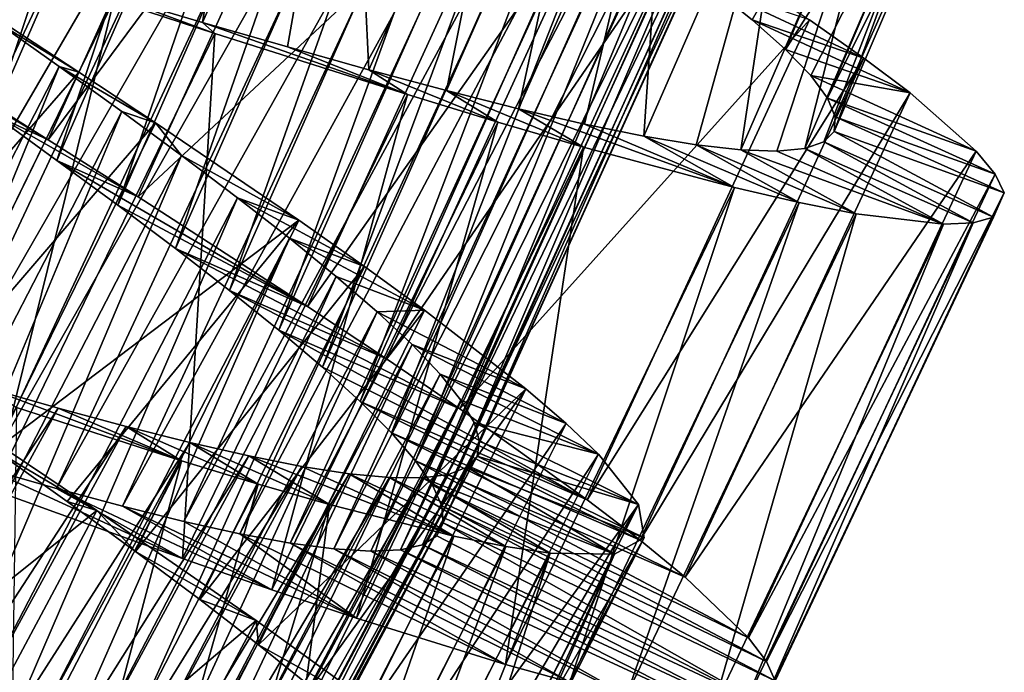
# Model space of a CAD drawing. Header units: millimetres. Extents: x -182 to 217, y -96 to 236.
# Tile 340 of 458: x 150.32 to 156.68, y -55.21 to -51. Entities that reach past the tile are written whole.
import ezdxf

# ---------------------------------------------------------------- set-up
doc = ezdxf.new("R2010")
doc.units = ezdxf.units.MM
doc.header["$LTSCALE"] = 52.148148
for name, color, linetype in [('963', 7, 'CONTINUOUS'), ('964', 7, 'CONTINUOUS'), ('965', 7, 'CONTINUOUS'), ('983', 7, 'CONTINUOUS'), ('984', 7, 'CONTINUOUS'), ('985', 7, 'CONTINUOUS')]:
    doc.layers.add(name, color=color, linetype=linetype)

msp = doc.modelspace()

# ---------------------------------------------------------------- linework, layer by layer
at = {"layer": '963', "color": 7, "linetype": 'CONTINUOUS', "true_color": 0xaaaaaa}
for points in [[(149.9127, -51.4017, -0.9802), (150.5037, -51.7734, -0.8929), (149.7306, -51.3101, 1.4112), (149.9127, -51.4017, -0.9802)], [(149.7306, -51.3101, 1.4112), (150.5037, -51.7734, -0.8929), (150.1501, -51.6095, 1.4754), (149.7306, -51.3101, 1.4112)], [(150.5037, -51.7734, -0.8929), (151.0841, -52.1417, -0.7369), (150.1501, -51.6095, 1.4754), (150.5037, -51.7734, -0.8929)], [(150.1501, -51.6095, 1.4754), (151.0841, -52.1417, -0.7369), (150.5606, -51.9061, 1.5954), (150.1501, -51.6095, 1.4754)], [(151.0841, -52.1417, -0.7369), (152.1785, -52.8495, -0.2292), (150.5606, -51.9061, 1.5954), (151.0841, -52.1417, -0.7369)], [(150.5606, -51.9061, 1.5954), (152.1785, -52.8495, -0.2292), (150.9536, -52.195, 1.7691), (150.5606, -51.9061, 1.5954)], [(150.9536, -52.195, 1.7691), (152.1785, -52.8495, -0.2292), (151.3265, -52.4754, 1.9954), (150.9536, -52.195, 1.7691)], [(152.1785, -52.8495, -0.2292), (152.6875, -53.1875, 0.1207), (151.3265, -52.4754, 1.9954), (152.1785, -52.8495, -0.2292)], [(151.3265, -52.4754, 1.9954), (152.6875, -53.1875, 0.1207), (151.6753, -52.7457, 2.2723), (151.3265, -52.4754, 1.9954)], [(152.6875, -53.1875, 0.1207), (153.1626, -53.5106, 0.5294), (151.6753, -52.7457, 2.2723), (152.6875, -53.1875, 0.1207)], [(151.6753, -52.7457, 2.2723), (153.1626, -53.5106, 0.5294), (151.9928, -53.0017, 2.5943), (151.6753, -52.7457, 2.2723)], [(153.1626, -53.5106, 0.5294), (153.9841, -54.0967, 1.5002), (151.9928, -53.0017, 2.5943), (153.1626, -53.5106, 0.5294)], [(151.9928, -53.0017, 2.5943), (153.9841, -54.0967, 1.5002), (152.2745, -53.2409, 2.9576), (151.9928, -53.0017, 2.5943)], [(152.2745, -53.2409, 2.9576), (153.9841, -54.0967, 1.5002), (152.5183, -53.4628, 3.3598), (152.2745, -53.2409, 2.9576)], [(153.9841, -54.0967, 1.5002), (154.326, -54.3582, 2.0577), (152.5183, -53.4628, 3.3598), (153.9841, -54.0967, 1.5002)], [(152.5183, -53.4628, 3.3598), (154.326, -54.3582, 2.0577), (152.7205, -53.6653, 3.7953), (152.5183, -53.4628, 3.3598)], [(154.326, -54.3582, 2.0577), (154.6162, -54.5953, 2.6547), (152.7205, -53.6653, 3.7953), (154.326, -54.3582, 2.0577)], [(152.7205, -53.6653, 3.7953), (154.6162, -54.5953, 2.6547), (152.8766, -53.8453, 4.2558), (152.7205, -53.6653, 3.7953)], [(151.3718, -54.4762, 12.2291), (150.146, -54.0332, 12.7369), (150.1094, -53.8971, 10.2309), (151.3718, -54.4762, 12.2291)], [(150.5582, -54.0242, 10.0046), (151.3718, -54.4762, 12.2291), (150.1094, -53.8971, 10.2309), (150.5582, -54.0242, 10.0046)], [(154.6162, -54.5953, 2.6547), (155.0255, -54.9869, 3.9362), (152.8766, -53.8453, 4.2558), (154.6162, -54.5953, 2.6547)], [(152.8766, -53.8453, 4.2558), (155.0255, -54.9869, 3.9362), (152.9851, -54.0024, 4.7378), (152.8766, -53.8453, 4.2558)], [(151.9489, -54.6769, 11.8793), (151.3718, -54.4762, 12.2291), (150.5582, -54.0242, 10.0046), (151.9489, -54.6769, 11.8793)], [(150.9845, -54.1383, 9.7278), (151.9489, -54.6769, 11.8793), (150.5582, -54.0242, 10.0046), (150.9845, -54.1383, 9.7278)], [(155.0255, -54.9869, 3.9362), (155.142, -55.1405, 4.6142), (152.9851, -54.0024, 4.7378), (155.0255, -54.9869, 3.9362)], [(152.9851, -54.0024, 4.7378), (155.142, -55.1405, 4.6142), (153.045, -54.1364, 5.238), (152.9851, -54.0024, 4.7378)], [(152.4936, -54.8596, 11.4706), (151.9489, -54.6769, 11.8793), (150.9845, -54.1383, 9.7278), (152.4936, -54.8596, 11.4706)], [(151.3804, -54.2362, 9.4057), (152.4936, -54.8596, 11.4706), (150.9845, -54.1383, 9.7278), (151.3804, -54.2362, 9.4057)], [(155.142, -55.1405, 4.6142), (155.1972, -55.2642, 5.3061), (153.045, -54.1364, 5.238), (155.142, -55.1405, 4.6142)], [(153.045, -54.1364, 5.238), (155.1972, -55.2642, 5.3061), (153.0544, -54.2454, 5.7458), (153.045, -54.1364, 5.238)], [(151.7413, -54.3157, 9.0425), (152.4936, -54.8596, 11.4706), (151.3804, -54.2362, 9.4057), (151.7413, -54.3157, 9.0425)], [(153.0544, -54.2454, 5.7458), (155.1208, -55.4181, 6.6939), (153.013, -54.3287, 6.2542), (153.0544, -54.2454, 5.7458)], [(155.1972, -55.2642, 5.3061), (155.1208, -55.4181, 6.6939), (153.0544, -54.2454, 5.7458), (155.1972, -55.2642, 5.3061)], [(153.4573, -55.1589, 10.4997), (152.4936, -54.8596, 11.4706), (151.7413, -54.3157, 9.0425), (153.4573, -55.1589, 10.4997)], [(152.0656, -54.3756, 8.6403), (153.4573, -55.1589, 10.4997), (151.7413, -54.3157, 9.0425), (152.0656, -54.3756, 8.6403)], [(153.013, -54.3287, 6.2542), (155.1208, -55.4181, 6.6939), (152.9206, -54.3872, 6.7621), (153.013, -54.3287, 6.2542)], [(153.8724, -55.2729, 9.9423), (153.4573, -55.1589, 10.4997), (152.0656, -54.3756, 8.6403), (153.8724, -55.2729, 9.9423)], [(152.3491, -54.4139, 8.2048), (153.8724, -55.2729, 9.9423), (152.0656, -54.3756, 8.6403), (152.3491, -54.4139, 8.2048)], [(154.2368, -55.3604, 9.3452), (153.8724, -55.2729, 9.9423), (152.3491, -54.4139, 8.2048), (154.2368, -55.3604, 9.3452)], [(152.5869, -54.4293, 7.7442), (154.2368, -55.3604, 9.3452), (152.3491, -54.4139, 8.2048), (152.5869, -54.4293, 7.7442)], [(152.9206, -54.3872, 6.7621), (154.989, -55.449, 7.3857), (152.7777, -54.4207, 7.2622), (152.9206, -54.3872, 6.7621)], [(155.1208, -55.4181, 6.6939), (154.989, -55.449, 7.3857), (152.9206, -54.3872, 6.7621), (155.1208, -55.4181, 6.6939)], [(152.7777, -54.4207, 7.2622), (154.7962, -55.4493, 8.0637), (152.5869, -54.4293, 7.7442), (152.7777, -54.4207, 7.2622)], [(154.7962, -55.4493, 8.0637), (154.2368, -55.3604, 9.3452), (152.5869, -54.4293, 7.7442), (154.7962, -55.4493, 8.0637)], [(154.989, -55.449, 7.3857), (154.7962, -55.4493, 8.0637), (152.7777, -54.4207, 7.2622), (154.989, -55.449, 7.3857)]]:
    msp.add_3dface(points, dxfattribs=at)
at = {"layer": '964', "color": 7, "linetype": 'CONTINUOUS', "true_color": 0xaaaaaa}
for points in [[(154.7818, -50.7835, 2.592), (155.0496, -50.9983, 3.1031), (155.7703, -51.2458, 2.0577), (154.7818, -50.7835, 2.592)], [(155.4182, -50.9982, 1.5002), (154.7818, -50.7835, 2.592), (155.7703, -51.2458, 2.0577), (155.4182, -50.9982, 1.5002)], [(151.5806, -51.0883, 12.7369), (150.9316, -50.8458, 11.6722), (150.927, -50.875, 12.8929), (151.5806, -51.0883, 12.7369)], [(151.5002, -51.0153, 11.5147), (150.9316, -50.8458, 11.6722), (151.5806, -51.0883, 12.7369), (151.5002, -51.0153, 11.5147)], [(152.0481, -51.1744, 11.2979), (151.5002, -51.0153, 11.5147), (152.8231, -51.4819, 12.2291), (152.0481, -51.1744, 11.2979)], [(152.8231, -51.4819, 12.2291), (151.5002, -51.0153, 11.5147), (151.5806, -51.0883, 12.7369), (152.8231, -51.4819, 12.2291)], [(155.0496, -50.9983, 3.1031), (155.2653, -51.1902, 3.6426), (156.0697, -51.4712, 2.6547), (155.0496, -50.9983, 3.1031)], [(155.7703, -51.2458, 2.0577), (155.0496, -50.9983, 3.1031), (156.0697, -51.4712, 2.6547), (155.7703, -51.2458, 2.0577)], [(152.5743, -51.322, 11.0225), (152.0481, -51.1744, 11.2979), (152.8231, -51.4819, 12.2291), (152.5743, -51.322, 11.0225)], [(155.2653, -51.1902, 3.6426), (155.4273, -51.3588, 4.2066), (156.0697, -51.4712, 2.6547), (155.2653, -51.1902, 3.6426)], [(153.0748, -51.4561, 10.6905), (152.5743, -51.322, 11.0225), (153.4078, -51.6593, 11.8793), (153.0748, -51.4561, 10.6905)], [(153.4078, -51.6593, 11.8793), (152.5743, -51.322, 11.0225), (152.8231, -51.4819, 12.2291), (153.4078, -51.6593, 11.8793)], [(155.4273, -51.3588, 4.2066), (155.5347, -51.5041, 4.7938), (156.4944, -51.8461, 3.9362), (155.4273, -51.3588, 4.2066)], [(156.0697, -51.4712, 2.6547), (155.4273, -51.3588, 4.2066), (156.4944, -51.8461, 3.9362), (156.0697, -51.4712, 2.6547)], [(153.5403, -51.5733, 10.3083), (153.0748, -51.4561, 10.6905), (153.9594, -51.8201, 11.4706), (153.5403, -51.5733, 10.3083)], [(153.9594, -51.8201, 11.4706), (153.0748, -51.4561, 10.6905), (153.4078, -51.6593, 11.8793), (153.9594, -51.8201, 11.4706)], [(155.5347, -51.5041, 4.7938), (155.5854, -51.6247, 5.3949), (156.6169, -51.9949, 4.6142), (155.5347, -51.5041, 4.7938)], [(156.4944, -51.8461, 3.9362), (155.5347, -51.5041, 4.7938), (156.6169, -51.9949, 4.6142), (156.4944, -51.8461, 3.9362)], [(153.9658, -51.6715, 9.8801), (153.5403, -51.5733, 10.3083), (154.9343, -52.0807, 10.4997), (153.9658, -51.6715, 9.8801)], [(154.9343, -52.0807, 10.4997), (153.5403, -51.5733, 10.3083), (153.9594, -51.8201, 11.4706), (154.9343, -52.0807, 10.4997)], [(154.3499, -51.7496, 9.4079), (153.9658, -51.6715, 9.8801), (154.9343, -52.0807, 10.4997), (154.3499, -51.7496, 9.4079)], [(155.5854, -51.6247, 5.3949), (155.5782, -51.7191, 6), (156.677, -52.1163, 5.3061), (155.5854, -51.6247, 5.3949)], [(156.6169, -51.9949, 4.6142), (155.5854, -51.6247, 5.3949), (156.677, -52.1163, 5.3061), (156.6169, -51.9949, 4.6142)], [(155.5782, -51.7191, 6), (155.5126, -51.7875, 6.605), (156.6068, -52.2731, 6.6939), (155.5782, -51.7191, 6)], [(156.677, -52.1163, 5.3061), (155.5782, -51.7191, 6), (156.6068, -52.2731, 6.6939), (156.677, -52.1163, 5.3061)], [(154.6885, -51.8059, 8.8969), (154.3499, -51.7496, 9.4079), (155.3536, -52.1779, 9.9423), (154.6885, -51.8059, 8.8969)], [(155.3536, -52.1779, 9.9423), (154.3499, -51.7496, 9.4079), (154.9343, -52.0807, 10.4997), (155.3536, -52.1779, 9.9423)], [(154.9754, -51.8387, 8.3574), (154.6885, -51.8059, 8.8969), (155.7212, -52.2508, 9.3452), (154.9754, -51.8387, 8.3574)], [(155.7212, -52.2508, 9.3452), (154.6885, -51.8059, 8.8969), (155.3536, -52.1779, 9.9423), (155.7212, -52.2508, 9.3452)], [(155.5126, -51.7875, 6.605), (155.389, -51.8301, 7.2062), (156.4763, -52.3093, 7.3857), (155.5126, -51.7875, 6.605)], [(156.6068, -52.2731, 6.6939), (155.5126, -51.7875, 6.605), (156.4763, -52.3093, 7.3857), (156.6068, -52.2731, 6.6939)], [(155.209, -51.847, 7.7935), (154.9754, -51.8387, 8.3574), (156.2837, -52.3173, 8.0637), (155.209, -51.847, 7.7935)], [(156.2837, -52.3173, 8.0637), (154.9754, -51.8387, 8.3574), (155.7212, -52.2508, 9.3452), (156.2837, -52.3173, 8.0637)], [(155.389, -51.8301, 7.2062), (155.209, -51.847, 7.7935), (156.2837, -52.3173, 8.0637), (155.389, -51.8301, 7.2062)], [(156.4763, -52.3093, 7.3857), (155.389, -51.8301, 7.2062), (156.2837, -52.3173, 8.0637), (156.4763, -52.3093, 7.3857)], [(149.6961, -53.4126, -0.8929), (150.1606, -53.7757, 0.4852), (150.8192, -54.1654, -0.5152), (149.6961, -53.4126, -0.8929)], [(150.1606, -53.7757, 0.4852), (150.6256, -54.1081, 0.7024), (150.8192, -54.1654, -0.5152), (150.1606, -53.7757, 0.4852)], [(150.6256, -54.1081, 0.7024), (151.0676, -54.4303, 0.9781), (150.8192, -54.1654, -0.5152), (150.6256, -54.1081, 0.7024)], [(150.8192, -54.1654, -0.5152), (151.0676, -54.4303, 0.9781), (151.8476, -54.8756, 0.1207), (150.8192, -54.1654, -0.5152)], [(151.0676, -54.4303, 0.9781), (151.4827, -54.7404, 1.3102), (151.8476, -54.8756, 0.1207), (151.0676, -54.4303, 0.9781)], [(151.4827, -54.7404, 1.3102), (151.8623, -55.0331, 1.6921), (151.8476, -54.8756, 0.1207), (151.4827, -54.7404, 1.3102)], [(151.8476, -54.8756, 0.1207), (151.8623, -55.0331, 1.6921), (152.7415, -55.5224, 0.9903), (151.8476, -54.8756, 0.1207)], [(151.8623, -55.0331, 1.6921), (152.2021, -55.3059, 2.1193), (152.7415, -55.5224, 0.9903), (151.8623, -55.0331, 1.6921)]]:
    msp.add_3dface(points, dxfattribs=at)
at = {"layer": '965', "color": 7, "linetype": 'CONTINUOUS', "true_color": 0xaaaaaa}
for points in [[(149.9127, -51.4017, -0.9802), (148.725, -50.6608, -0.9457), (151.2423, -48.4682, -0.9802), (149.9127, -51.4017, -0.9802)], [(149.9127, -51.4017, -0.9802), (151.2423, -48.4682, -0.9802), (151.8477, -48.816, -0.8929), (149.9127, -51.4017, -0.9802)], [(150.5037, -51.7734, -0.8929), (149.9127, -51.4017, -0.9802), (151.8477, -48.816, -0.8929), (150.5037, -51.7734, -0.8929)], [(150.5037, -51.7734, -0.8929), (151.8477, -48.816, -0.8929), (152.4424, -49.1607, -0.7369), (150.5037, -51.7734, -0.8929)], [(151.0841, -52.1417, -0.7369), (150.5037, -51.7734, -0.8929), (152.4424, -49.1607, -0.7369), (151.0841, -52.1417, -0.7369)], [(151.0841, -52.1417, -0.7369), (152.4424, -49.1607, -0.7369), (153.5642, -49.8242, -0.2292), (151.0841, -52.1417, -0.7369)], [(152.1785, -52.8495, -0.2292), (151.0841, -52.1417, -0.7369), (153.5642, -49.8242, -0.2292), (152.1785, -52.8495, -0.2292)], [(152.1785, -52.8495, -0.2292), (153.5642, -49.8242, -0.2292), (154.0863, -50.1417, 0.1207), (152.1785, -52.8495, -0.2292)], [(152.6875, -53.1875, 0.1207), (152.1785, -52.8495, -0.2292), (154.0863, -50.1417, 0.1207), (152.6875, -53.1875, 0.1207)], [(152.6875, -53.1875, 0.1207), (154.0863, -50.1417, 0.1207), (154.5739, -50.4455, 0.5294), (152.6875, -53.1875, 0.1207)], [(153.1626, -53.5106, 0.5294), (152.6875, -53.1875, 0.1207), (154.5739, -50.4455, 0.5294), (153.1626, -53.5106, 0.5294)], [(153.1626, -53.5106, 0.5294), (154.5739, -50.4455, 0.5294), (155.4182, -50.9982, 1.5002), (153.1626, -53.5106, 0.5294)], [(149.5014, -53.794, 12.8929), (150.927, -50.875, 12.8929), (150.2642, -50.6558, 12.9802), (149.5014, -53.794, 12.8929)], [(149.5014, -53.794, 12.8929), (150.146, -54.0332, 12.7369), (150.927, -50.875, 12.8929), (149.5014, -53.794, 12.8929)], [(150.146, -54.0332, 12.7369), (151.5806, -51.0883, 12.7369), (150.927, -50.875, 12.8929), (150.146, -54.0332, 12.7369)], [(153.9841, -54.0967, 1.5002), (153.1626, -53.5106, 0.5294), (155.4182, -50.9982, 1.5002), (153.9841, -54.0967, 1.5002)], [(153.9841, -54.0967, 1.5002), (155.4182, -50.9982, 1.5002), (155.7703, -51.2458, 2.0577), (153.9841, -54.0967, 1.5002)], [(150.146, -54.0332, 12.7369), (151.3718, -54.4762, 12.2291), (151.5806, -51.0883, 12.7369), (150.146, -54.0332, 12.7369)], [(151.3718, -54.4762, 12.2291), (152.8231, -51.4819, 12.2291), (151.5806, -51.0883, 12.7369), (151.3718, -54.4762, 12.2291)], [(154.326, -54.3582, 2.0577), (153.9841, -54.0967, 1.5002), (155.7703, -51.2458, 2.0577), (154.326, -54.3582, 2.0577)], [(154.326, -54.3582, 2.0577), (155.7703, -51.2458, 2.0577), (156.0697, -51.4712, 2.6547), (154.326, -54.3582, 2.0577)], [(151.3718, -54.4762, 12.2291), (151.9489, -54.6769, 11.8793), (152.8231, -51.4819, 12.2291), (151.3718, -54.4762, 12.2291)], [(151.9489, -54.6769, 11.8793), (153.4078, -51.6593, 11.8793), (152.8231, -51.4819, 12.2291), (151.9489, -54.6769, 11.8793)], [(154.6162, -54.5953, 2.6547), (154.326, -54.3582, 2.0577), (156.0697, -51.4712, 2.6547), (154.6162, -54.5953, 2.6547)], [(154.6162, -54.5953, 2.6547), (156.0697, -51.4712, 2.6547), (156.4944, -51.8461, 3.9362), (154.6162, -54.5953, 2.6547)], [(151.9489, -54.6769, 11.8793), (152.4936, -54.8596, 11.4706), (153.4078, -51.6593, 11.8793), (151.9489, -54.6769, 11.8793)], [(152.4936, -54.8596, 11.4706), (153.9594, -51.8201, 11.4706), (153.4078, -51.6593, 11.8793), (152.4936, -54.8596, 11.4706)], [(152.4936, -54.8596, 11.4706), (153.4573, -55.1589, 10.4997), (153.9594, -51.8201, 11.4706), (152.4936, -54.8596, 11.4706)], [(153.4573, -55.1589, 10.4997), (154.9343, -52.0807, 10.4997), (153.9594, -51.8201, 11.4706), (153.4573, -55.1589, 10.4997)], [(155.0255, -54.9869, 3.9362), (154.6162, -54.5953, 2.6547), (156.4944, -51.8461, 3.9362), (155.0255, -54.9869, 3.9362)], [(155.0255, -54.9869, 3.9362), (156.4944, -51.8461, 3.9362), (156.6169, -51.9949, 4.6142), (155.0255, -54.9869, 3.9362)], [(155.142, -55.1405, 4.6142), (155.0255, -54.9869, 3.9362), (156.6169, -51.9949, 4.6142), (155.142, -55.1405, 4.6142)], [(155.142, -55.1405, 4.6142), (156.6169, -51.9949, 4.6142), (156.677, -52.1163, 5.3061), (155.142, -55.1405, 4.6142)], [(153.4573, -55.1589, 10.4997), (153.8724, -55.2729, 9.9423), (154.9343, -52.0807, 10.4997), (153.4573, -55.1589, 10.4997)], [(153.8724, -55.2729, 9.9423), (155.3536, -52.1779, 9.9423), (154.9343, -52.0807, 10.4997), (153.8724, -55.2729, 9.9423)], [(155.1972, -55.2642, 5.3061), (155.142, -55.1405, 4.6142), (156.677, -52.1163, 5.3061), (155.1972, -55.2642, 5.3061)], [(155.1972, -55.2642, 5.3061), (156.677, -52.1163, 5.3061), (156.6068, -52.2731, 6.6939), (155.1972, -55.2642, 5.3061)], [(153.8724, -55.2729, 9.9423), (154.2368, -55.3604, 9.3452), (155.3536, -52.1779, 9.9423), (153.8724, -55.2729, 9.9423)], [(154.2368, -55.3604, 9.3452), (155.7212, -52.2508, 9.3452), (155.3536, -52.1779, 9.9423), (154.2368, -55.3604, 9.3452)], [(154.2368, -55.3604, 9.3452), (154.7962, -55.4493, 8.0637), (155.7212, -52.2508, 9.3452), (154.2368, -55.3604, 9.3452)], [(154.7962, -55.4493, 8.0637), (156.2837, -52.3173, 8.0637), (155.7212, -52.2508, 9.3452), (154.7962, -55.4493, 8.0637)], [(154.989, -55.449, 7.3857), (155.1208, -55.4181, 6.6939), (156.4763, -52.3093, 7.3857), (154.989, -55.449, 7.3857)], [(154.989, -55.449, 7.3857), (156.4763, -52.3093, 7.3857), (156.2837, -52.3173, 8.0637), (154.989, -55.449, 7.3857)], [(155.1208, -55.4181, 6.6939), (155.1972, -55.2642, 5.3061), (156.6068, -52.2731, 6.6939), (155.1208, -55.4181, 6.6939)], [(155.1208, -55.4181, 6.6939), (156.6068, -52.2731, 6.6939), (156.4763, -52.3093, 7.3857), (155.1208, -55.4181, 6.6939)], [(154.7962, -55.4493, 8.0637), (154.989, -55.449, 7.3857), (156.2837, -52.3173, 8.0637), (154.7962, -55.4493, 8.0637)], [(148.17, -56.2803, -0.8929), (149.6961, -53.4126, -0.8929), (150.8192, -54.1654, -0.5152), (148.17, -56.2803, -0.8929)], [(149.2621, -57.0775, -0.5152), (148.17, -56.2803, -0.8929), (150.8192, -54.1654, -0.5152), (149.2621, -57.0775, -0.5152)], [(149.2621, -57.0775, -0.5152), (150.8192, -54.1654, -0.5152), (151.8476, -54.8756, 0.1207), (149.2621, -57.0775, -0.5152)], [(150.2613, -57.8281, 0.1207), (149.2621, -57.0775, -0.5152), (151.8476, -54.8756, 0.1207), (150.2613, -57.8281, 0.1207)], [(150.2613, -57.8281, 0.1207), (151.8476, -54.8756, 0.1207), (152.7415, -55.5224, 0.9903), (150.2613, -57.8281, 0.1207)]]:
    msp.add_3dface(points, dxfattribs=at)
at = {"layer": '983', "color": 7, "linetype": 'CONTINUOUS', "true_color": 0xaaaaaa}
for points in [[(148.8882, -50.714, 1.4534), (149.3095, -51.0116, 1.4039), (151.0556, -45.7124, 1.4534), (148.8882, -50.714, 1.4534)], [(151.0556, -45.7124, 1.4534), (149.3095, -51.0116, 1.4039), (151.4963, -45.9804, 1.4039), (151.0556, -45.7124, 1.4534)], [(149.3095, -51.0116, 1.4039), (149.7306, -51.3101, 1.4112), (151.4963, -45.9804, 1.4039), (149.3095, -51.0116, 1.4039)], [(151.4963, -45.9804, 1.4039), (149.7306, -51.3101, 1.4112), (151.937, -46.2492, 1.4112), (151.4963, -45.9804, 1.4039)], [(149.7306, -51.3101, 1.4112), (150.1501, -51.6095, 1.4754), (151.937, -46.2492, 1.4112), (149.7306, -51.3101, 1.4112)], [(151.937, -46.2492, 1.4112), (150.1501, -51.6095, 1.4754), (152.3761, -46.5191, 1.4754), (151.937, -46.2492, 1.4112)], [(150.1501, -51.6095, 1.4754), (150.5606, -51.9061, 1.5954), (152.3761, -46.5191, 1.4754), (150.1501, -51.6095, 1.4754)], [(152.3761, -46.5191, 1.4754), (150.5606, -51.9061, 1.5954), (152.8059, -46.7868, 1.5954), (152.3761, -46.5191, 1.4754)], [(150.5606, -51.9061, 1.5954), (150.9536, -52.195, 1.7691), (152.8059, -46.7868, 1.5954), (150.5606, -51.9061, 1.5954)], [(152.8059, -46.7868, 1.5954), (150.9536, -52.195, 1.7691), (153.2179, -47.048, 1.7691), (152.8059, -46.7868, 1.5954)], [(150.9536, -52.195, 1.7691), (151.3265, -52.4754, 1.9954), (153.2179, -47.048, 1.7691), (150.9536, -52.195, 1.7691)], [(153.2179, -47.048, 1.7691), (151.3265, -52.4754, 1.9954), (153.6091, -47.3021, 1.9954), (153.2179, -47.048, 1.7691)], [(151.3265, -52.4754, 1.9954), (151.6753, -52.7457, 2.2723), (153.6091, -47.3021, 1.9954), (151.3265, -52.4754, 1.9954)], [(153.6091, -47.3021, 1.9954), (151.6753, -52.7457, 2.2723), (153.9756, -47.5479, 2.2723), (153.6091, -47.3021, 1.9954)], [(151.6753, -52.7457, 2.2723), (151.9928, -53.0017, 2.5943), (153.9756, -47.5479, 2.2723), (151.6753, -52.7457, 2.2723)], [(153.9756, -47.5479, 2.2723), (151.9928, -53.0017, 2.5943), (154.31, -47.7814, 2.5943), (153.9756, -47.5479, 2.2723)], [(151.9928, -53.0017, 2.5943), (152.2745, -53.2409, 2.9576), (154.31, -47.7814, 2.5943), (151.9928, -53.0017, 2.5943)], [(154.31, -47.7814, 2.5943), (152.2745, -53.2409, 2.9576), (154.6075, -48.0007, 2.9576), (154.31, -47.7814, 2.5943)], [(152.2745, -53.2409, 2.9576), (152.5183, -53.4628, 3.3598), (154.6075, -48.0007, 2.9576), (152.2745, -53.2409, 2.9576)], [(154.6075, -48.0007, 2.9576), (152.5183, -53.4628, 3.3598), (154.866, -48.2053, 3.3598), (154.6075, -48.0007, 2.9576)], [(150.5194, -48.3457, 10.5961), (147.6804, -53.149, 10.5466), (150.0179, -48.2246, 10.5466), (150.5194, -48.3457, 10.5961)], [(152.5183, -53.4628, 3.3598), (152.7205, -53.6653, 3.7953), (154.866, -48.2053, 3.3598), (152.5183, -53.4628, 3.3598)], [(154.866, -48.2053, 3.3598), (152.7205, -53.6653, 3.7953), (155.0815, -48.3934, 3.7953), (154.866, -48.2053, 3.3598)], [(148.1724, -53.3042, 10.5961), (147.6804, -53.149, 10.5466), (150.5194, -48.3457, 10.5961), (148.1724, -53.3042, 10.5961)], [(151.0213, -48.4662, 10.5888), (148.1724, -53.3042, 10.5961), (150.5194, -48.3457, 10.5961), (151.0213, -48.4662, 10.5888)], [(152.7205, -53.6653, 3.7953), (152.8766, -53.8453, 4.2558), (155.0815, -48.3934, 3.7953), (152.7205, -53.6653, 3.7953)], [(155.0815, -48.3934, 3.7953), (152.8766, -53.8453, 4.2558), (155.2497, -48.5623, 4.2558), (155.0815, -48.3934, 3.7953)], [(148.6648, -53.4589, 10.5888), (148.1724, -53.3042, 10.5961), (151.0213, -48.4662, 10.5888), (148.6648, -53.4589, 10.5888)], [(151.5229, -48.5848, 10.5246), (148.6648, -53.4589, 10.5888), (151.0213, -48.4662, 10.5888), (151.5229, -48.5848, 10.5246)], [(152.8766, -53.8453, 4.2558), (152.9851, -54.0024, 4.7378), (155.2497, -48.5623, 4.2558), (152.8766, -53.8453, 4.2558)], [(155.2497, -48.5623, 4.2558), (152.9851, -54.0024, 4.7378), (155.3688, -48.7116, 4.7378), (155.2497, -48.5623, 4.2558)], [(149.1571, -53.6117, 10.5246), (148.6648, -53.4589, 10.5888), (151.5229, -48.5848, 10.5246), (149.1571, -53.6117, 10.5246)], [(152.0163, -48.6984, 10.4046), (149.1571, -53.6117, 10.5246), (151.5229, -48.5848, 10.5246), (152.0163, -48.6984, 10.4046)], [(149.6416, -53.759, 10.4046), (149.1571, -53.6117, 10.5246), (152.0163, -48.6984, 10.4046), (149.6416, -53.759, 10.4046)], [(152.4925, -48.8041, 10.2309), (149.6416, -53.759, 10.4046), (152.0163, -48.6984, 10.4046), (152.4925, -48.8041, 10.2309)], [(152.9851, -54.0024, 4.7378), (153.045, -54.1364, 5.238), (155.3688, -48.7116, 4.7378), (152.9851, -54.0024, 4.7378)], [(155.3688, -48.7116, 4.7378), (153.045, -54.1364, 5.238), (155.4376, -48.8412, 5.238), (155.3688, -48.7116, 4.7378)], [(150.1094, -53.8971, 10.2309), (149.6416, -53.759, 10.4046), (152.4925, -48.8041, 10.2309), (150.1094, -53.8971, 10.2309)], [(152.9491, -48.9001, 10.0046), (150.1094, -53.8971, 10.2309), (152.4925, -48.8041, 10.2309), (152.9491, -48.9001, 10.0046)], [(153.045, -54.1364, 5.238), (153.0544, -54.2454, 5.7458), (155.4376, -48.8412, 5.238), (153.045, -54.1364, 5.238)], [(155.4376, -48.8412, 5.238), (153.0544, -54.2454, 5.7458), (155.4545, -48.9492, 5.7458), (155.4376, -48.8412, 5.238)], [(150.5582, -54.0242, 10.0046), (150.1094, -53.8971, 10.2309), (152.9491, -48.9001, 10.0046), (150.5582, -54.0242, 10.0046)], [(153.3822, -48.9846, 9.7278), (150.5582, -54.0242, 10.0046), (152.9491, -48.9001, 10.0046), (153.3822, -48.9846, 9.7278)], [(150.9845, -54.1383, 9.7278), (150.5582, -54.0242, 10.0046), (153.3822, -48.9846, 9.7278), (150.9845, -54.1383, 9.7278)], [(153.7839, -49.0551, 9.4057), (150.9845, -54.1383, 9.7278), (153.3822, -48.9846, 9.7278), (153.7839, -49.0551, 9.4057)], [(153.0544, -54.2454, 5.7458), (153.013, -54.3287, 6.2542), (155.4545, -48.9492, 5.7458), (153.0544, -54.2454, 5.7458)], [(155.4545, -48.9492, 5.7458), (153.013, -54.3287, 6.2542), (155.419, -49.0352, 6.2542), (155.4545, -48.9492, 5.7458)], [(151.3804, -54.2362, 9.4057), (150.9845, -54.1383, 9.7278), (153.7839, -49.0551, 9.4057), (151.3804, -54.2362, 9.4057)], [(154.1494, -49.1096, 9.0425), (151.3804, -54.2362, 9.4057), (153.7839, -49.0551, 9.4057), (154.1494, -49.1096, 9.0425)], [(153.013, -54.3287, 6.2542), (152.9206, -54.3872, 6.7621), (155.419, -49.0352, 6.2542), (153.013, -54.3287, 6.2542)], [(155.419, -49.0352, 6.2542), (152.9206, -54.3872, 6.7621), (155.3308, -49.0999, 6.7621), (155.419, -49.0352, 6.2542)], [(151.7413, -54.3157, 9.0425), (151.3804, -54.2362, 9.4057), (154.1494, -49.1096, 9.0425), (151.7413, -54.3157, 9.0425)], [(154.477, -49.147, 8.6403), (151.7413, -54.3157, 9.0425), (154.1494, -49.1096, 9.0425), (154.477, -49.147, 8.6403)], [(152.9206, -54.3872, 6.7621), (152.7777, -54.4207, 7.2622), (155.3308, -49.0999, 6.7621), (152.9206, -54.3872, 6.7621)], [(155.3308, -49.0999, 6.7621), (152.7777, -54.4207, 7.2622), (155.1905, -49.1431, 7.2622), (155.3308, -49.0999, 6.7621)], [(152.0656, -54.3756, 8.6403), (151.7413, -54.3157, 9.0425), (154.477, -49.147, 8.6403), (152.0656, -54.3756, 8.6403)], [(154.7625, -49.1659, 8.2048), (152.0656, -54.3756, 8.6403), (154.477, -49.147, 8.6403), (154.7625, -49.1659, 8.2048)], [(152.3491, -54.4139, 8.2048), (152.0656, -54.3756, 8.6403), (154.7625, -49.1659, 8.2048), (152.3491, -54.4139, 8.2048)], [(152.5869, -54.4293, 7.7442), (152.3491, -54.4139, 8.2048), (155.0008, -49.1648, 7.7442), (152.5869, -54.4293, 7.7442)], [(155.0008, -49.1648, 7.7442), (152.3491, -54.4139, 8.2048), (154.7625, -49.1659, 8.2048), (155.0008, -49.1648, 7.7442)], [(152.7777, -54.4207, 7.2622), (152.5869, -54.4293, 7.7442), (155.1905, -49.1431, 7.2622), (152.7777, -54.4207, 7.2622)], [(155.1905, -49.1431, 7.2622), (152.5869, -54.4293, 7.7442), (155.0008, -49.1648, 7.7442), (155.1905, -49.1431, 7.2622)], [(150.1567, -51.0048, 1.4362), (148.0248, -56.2564, 1.5286), (150.5749, -51.301, 1.5286), (150.1567, -51.0048, 1.4362)], [(148.0248, -56.2564, 1.5286), (148.408, -56.5739, 1.6756), (150.5749, -51.301, 1.5286), (148.0248, -56.2564, 1.5286)], [(150.5749, -51.301, 1.5286), (148.408, -56.5739, 1.6756), (150.979, -51.5915, 1.6756), (150.5749, -51.301, 1.5286)], [(148.408, -56.5739, 1.6756), (148.7726, -56.882, 1.8757), (150.979, -51.5915, 1.6756), (148.408, -56.5739, 1.6756)], [(150.979, -51.5915, 1.6756), (148.7726, -56.882, 1.8757), (151.364, -51.8737, 1.8757), (150.979, -51.5915, 1.6756)], [(148.7726, -56.882, 1.8757), (149.1164, -57.1799, 2.1279), (151.364, -51.8737, 1.8757), (148.7726, -56.882, 1.8757)], [(151.364, -51.8737, 1.8757), (149.1164, -57.1799, 2.1279), (151.7274, -52.1474, 2.1279), (151.364, -51.8737, 1.8757)], [(149.1164, -57.1799, 2.1279), (149.4332, -57.4638, 2.428), (151.7274, -52.1474, 2.1279), (149.1164, -57.1799, 2.1279)], [(151.7274, -52.1474, 2.1279), (149.4332, -57.4638, 2.428), (152.0629, -52.4089, 2.428), (151.7274, -52.1474, 2.1279)], [(149.4332, -57.4638, 2.428), (149.717, -57.7298, 2.7709), (152.0629, -52.4089, 2.428), (149.4332, -57.4638, 2.428)], [(152.0629, -52.4089, 2.428), (149.717, -57.7298, 2.7709), (152.3644, -52.6547, 2.7709), (152.0629, -52.4089, 2.428)], [(149.717, -57.7298, 2.7709), (149.9652, -57.9765, 3.1541), (152.3644, -52.6547, 2.7709), (149.717, -57.7298, 2.7709)], [(152.3644, -52.6547, 2.7709), (149.9652, -57.9765, 3.1541), (152.629, -52.8837, 3.1541), (152.3644, -52.6547, 2.7709)], [(149.9652, -57.9765, 3.1541), (150.1751, -58.2026, 3.5739), (152.629, -52.8837, 3.1541), (149.9652, -57.9765, 3.1541)], [(152.629, -52.8837, 3.1541), (150.1751, -58.2026, 3.5739), (152.8539, -53.0949, 3.5739), (152.629, -52.8837, 3.1541)], [(150.1751, -58.2026, 3.5739), (150.3423, -58.4049, 4.0228), (152.8539, -53.0949, 3.5739), (150.1751, -58.2026, 3.5739)], [(152.8539, -53.0949, 3.5739), (150.3423, -58.4049, 4.0228), (153.0346, -53.2852, 4.0228), (152.8539, -53.0949, 3.5739)], [(150.3423, -58.4049, 4.0228), (150.4639, -58.5814, 4.4942), (153.0346, -53.2852, 4.0228), (150.3423, -58.4049, 4.0228)], [(153.0346, -53.2852, 4.0228), (150.4639, -58.5814, 4.4942), (153.1681, -53.453, 4.4942), (153.0346, -53.2852, 4.0228)], [(150.5678, -53.5046, 10.1243), (147.4169, -58.2931, 10.3244), (150.1084, -53.3747, 10.3244), (150.5678, -53.5046, 10.1243)], [(150.4639, -58.5814, 4.4942), (150.5391, -58.732, 4.986), (153.1681, -53.453, 4.4942), (150.4639, -58.5814, 4.4942)], [(153.1681, -53.453, 4.4942), (150.5391, -58.732, 4.986), (153.2534, -53.5981, 4.986), (153.1681, -53.453, 4.4942)], [(147.8662, -58.4543, 10.1243), (147.4169, -58.2931, 10.3244), (150.5678, -53.5046, 10.1243), (147.8662, -58.4543, 10.1243)], [(151.007, -53.6229, 9.8721), (147.8662, -58.4543, 10.1243), (150.5678, -53.5046, 10.1243), (151.007, -53.6229, 9.8721)], [(148.2963, -58.6025, 9.8721), (147.8662, -58.4543, 10.1243), (151.007, -53.6229, 9.8721), (148.2963, -58.6025, 9.8721)], [(151.4196, -53.7266, 9.572), (148.2963, -58.6025, 9.8721), (151.007, -53.6229, 9.8721), (151.4196, -53.7266, 9.572)], [(150.5391, -58.732, 4.986), (150.5661, -58.8557, 5.4917), (153.2534, -53.5981, 4.986), (150.5391, -58.732, 4.986)], [(153.2534, -53.5981, 4.986), (150.5661, -58.8557, 5.4917), (153.2889, -53.7196, 5.4917), (153.2534, -53.5981, 4.986)], [(148.7008, -58.7343, 9.572), (148.2963, -58.6025, 9.8721), (151.4196, -53.7266, 9.572), (148.7008, -58.7343, 9.572)], [(151.7988, -53.8132, 9.2291), (148.7008, -58.7343, 9.572), (151.4196, -53.7266, 9.572), (151.7988, -53.8132, 9.2291)], [(150.5661, -58.8557, 5.4917), (150.5442, -58.9506, 6), (153.2889, -53.7196, 5.4917), (150.5661, -58.8557, 5.4917)], [(153.2889, -53.7196, 5.4917), (150.5442, -58.9506, 6), (153.2735, -53.8158, 6), (153.2889, -53.7196, 5.4917)], [(149.0732, -58.8467, 9.2291), (148.7008, -58.7343, 9.572), (151.7988, -53.8132, 9.2291), (149.0732, -58.8467, 9.2291)], [(152.1421, -53.8809, 8.8459), (149.0732, -58.8467, 9.2291), (151.7988, -53.8132, 9.2291), (152.1421, -53.8809, 8.8459)], [(150.5442, -58.9506, 6), (150.4731, -59.0171, 6.5083), (153.2735, -53.8158, 6), (150.5442, -58.9506, 6)], [(153.2735, -53.8158, 6), (150.4731, -59.0171, 6.5083), (153.2071, -53.8871, 6.5083), (153.2735, -53.8158, 6)], [(149.4111, -58.9378, 8.8459), (149.0732, -58.8467, 9.2291), (152.1421, -53.8809, 8.8459), (149.4111, -58.9378, 8.8459)], [(152.447, -53.9283, 8.4261), (149.4111, -58.9378, 8.8459), (152.1421, -53.8809, 8.8459), (152.447, -53.9283, 8.4261)], [(150.4731, -59.0171, 6.5083), (150.3525, -59.0557, 7.014), (153.2071, -53.8871, 6.5083), (150.4731, -59.0171, 6.5083)], [(153.2071, -53.8871, 6.5083), (150.3525, -59.0557, 7.014), (153.0895, -53.9338, 7.014), (153.2071, -53.8871, 6.5083)], [(149.7119, -59.0061, 8.4261), (149.4111, -58.9378, 8.8459), (152.447, -53.9283, 8.4261), (149.7119, -59.0061, 8.4261)], [(152.7082, -53.9537, 7.9772), (149.7119, -59.0061, 8.4261), (152.447, -53.9283, 8.4261), (152.7082, -53.9537, 7.9772)], [(149.9708, -59.0494, 7.9772), (149.7119, -59.0061, 8.4261), (152.7082, -53.9537, 7.9772), (149.9708, -59.0494, 7.9772)], [(152.9226, -53.9558, 7.5058), (149.9708, -59.0494, 7.9772), (152.7082, -53.9537, 7.9772), (152.9226, -53.9558, 7.5058)], [(150.1845, -59.0662, 7.5058), (149.9708, -59.0494, 7.9772), (152.9226, -53.9558, 7.5058), (150.1845, -59.0662, 7.5058)], [(150.3525, -59.0557, 7.014), (150.1845, -59.0662, 7.5058), (153.0895, -53.9338, 7.014), (150.3525, -59.0557, 7.014)], [(153.0895, -53.9338, 7.014), (150.1845, -59.0662, 7.5058), (152.9226, -53.9558, 7.5058), (153.0895, -53.9338, 7.014)]]:
    msp.add_3dface(points, dxfattribs=at)
at = {"layer": '984', "color": 7, "linetype": 'CONTINUOUS', "true_color": 0xaaaaaa}
for points in [[(150.1933, -51.004, 0.2321), (150.1567, -51.0048, 1.4362), (150.7013, -51.3367, 0.3277), (150.1933, -51.004, 0.2321)], [(150.1567, -51.0048, 1.4362), (150.5749, -51.301, 1.5286), (150.7013, -51.3367, 0.3277), (150.1567, -51.0048, 1.4362)], [(150.5749, -51.301, 1.5286), (150.979, -51.5915, 1.6756), (151.1962, -51.6645, 0.4852), (150.5749, -51.301, 1.5286)], [(150.7013, -51.3367, 0.3277), (150.5749, -51.301, 1.5286), (151.1962, -51.6645, 0.4852), (150.7013, -51.3367, 0.3277)], [(150.979, -51.5915, 1.6756), (151.364, -51.8737, 1.8757), (151.1962, -51.6645, 0.4852), (150.979, -51.5915, 1.6756)], [(151.1962, -51.6645, 0.4852), (151.364, -51.8737, 1.8757), (152.1217, -52.2928, 0.9781), (151.1962, -51.6645, 0.4852)], [(151.364, -51.8737, 1.8757), (151.7274, -52.1474, 2.1279), (152.1217, -52.2928, 0.9781), (151.364, -51.8737, 1.8757)], [(151.7274, -52.1474, 2.1279), (152.0629, -52.4089, 2.428), (152.5455, -52.5908, 1.3102), (151.7274, -52.1474, 2.1279)], [(152.1217, -52.2928, 0.9781), (151.7274, -52.1474, 2.1279), (152.5455, -52.5908, 1.3102), (152.1217, -52.2928, 0.9781)], [(152.0629, -52.4089, 2.428), (152.3644, -52.6547, 2.7709), (152.9334, -52.8724, 1.6921), (152.0629, -52.4089, 2.428)], [(152.5455, -52.5908, 1.3102), (152.0629, -52.4089, 2.428), (152.9334, -52.8724, 1.6921), (152.5455, -52.5908, 1.3102)], [(152.3644, -52.6547, 2.7709), (152.629, -52.8837, 3.1541), (152.9334, -52.8724, 1.6921), (152.3644, -52.6547, 2.7709)], [(152.9334, -52.8724, 1.6921), (152.629, -52.8837, 3.1541), (153.587, -53.3798, 2.5911), (152.9334, -52.8724, 1.6921)], [(152.629, -52.8837, 3.1541), (152.8539, -53.0949, 3.5739), (153.587, -53.3798, 2.5911), (152.629, -52.8837, 3.1541)], [(152.8539, -53.0949, 3.5739), (153.0346, -53.2852, 4.0228), (153.8474, -53.6036, 3.102), (152.8539, -53.0949, 3.5739)], [(153.587, -53.3798, 2.5911), (152.8539, -53.0949, 3.5739), (153.8474, -53.6036, 3.102), (153.587, -53.3798, 2.5911)], [(153.0346, -53.2852, 4.0228), (153.1681, -53.453, 4.4942), (154.057, -53.8031, 3.6425), (153.0346, -53.2852, 4.0228)], [(153.8474, -53.6036, 3.102), (153.0346, -53.2852, 4.0228), (154.057, -53.8031, 3.6425), (153.8474, -53.6036, 3.102)], [(150.5678, -53.5046, 10.1243), (150.1084, -53.3747, 10.3244), (151.3642, -53.8443, 11.0219), (150.5678, -53.5046, 10.1243)], [(151.3642, -53.8443, 11.0219), (150.1084, -53.3747, 10.3244), (150.2996, -53.5011, 11.5148), (151.3642, -53.8443, 11.0219)], [(153.1681, -53.453, 4.4942), (153.2534, -53.5981, 4.986), (154.057, -53.8031, 3.6425), (153.1681, -53.453, 4.4942)], [(151.007, -53.6229, 9.8721), (150.5678, -53.5046, 10.1243), (151.3642, -53.8443, 11.0219), (151.007, -53.6229, 9.8721)], [(151.4196, -53.7266, 9.572), (151.007, -53.6229, 9.8721), (151.8598, -53.9952, 10.6898), (151.4196, -53.7266, 9.572)], [(151.8598, -53.9952, 10.6898), (151.007, -53.6229, 9.8721), (151.3642, -53.8443, 11.0219), (151.8598, -53.9952, 10.6898)], [(153.2534, -53.5981, 4.986), (153.2889, -53.7196, 5.4917), (154.3159, -54.1263, 4.7951), (153.2534, -53.5981, 4.986)], [(154.057, -53.8031, 3.6425), (153.2534, -53.5981, 4.986), (154.3159, -54.1263, 4.7951), (154.057, -53.8031, 3.6425)], [(151.7988, -53.8132, 9.2291), (151.4196, -53.7266, 9.572), (152.3205, -54.1279, 10.3079), (151.7988, -53.8132, 9.2291)], [(152.3205, -54.1279, 10.3079), (151.4196, -53.7266, 9.572), (151.8598, -53.9952, 10.6898), (152.3205, -54.1279, 10.3079)], [(153.2889, -53.7196, 5.4917), (153.2735, -53.8158, 6), (154.3159, -54.1263, 4.7951), (153.2889, -53.7196, 5.4917)], [(152.1421, -53.8809, 8.8459), (151.7988, -53.8132, 9.2291), (153.1226, -54.3311, 9.4089), (152.1421, -53.8809, 8.8459)], [(153.1226, -54.3311, 9.4089), (151.7988, -53.8132, 9.2291), (152.3205, -54.1279, 10.3079), (153.1226, -54.3311, 9.4089)], [(153.2735, -53.8158, 6), (153.2071, -53.8871, 6.5083), (154.3519, -54.3423, 6), (153.2735, -53.8158, 6)], [(154.3159, -54.1263, 4.7951), (153.2735, -53.8158, 6), (154.3519, -54.3423, 6), (154.3159, -54.1263, 4.7951)], [(152.447, -53.9283, 8.4261), (152.1421, -53.8809, 8.8459), (153.1226, -54.3311, 9.4089), (152.447, -53.9283, 8.4261)], [(153.2071, -53.8871, 6.5083), (153.0895, -53.9338, 7.014), (154.1594, -54.4468, 7.2049), (153.2071, -53.8871, 6.5083)], [(154.3519, -54.3423, 6), (153.2071, -53.8871, 6.5083), (154.1594, -54.4468, 7.2049), (154.3519, -54.3423, 6)], [(152.7082, -53.9537, 7.9772), (152.447, -53.9283, 8.4261), (153.4592, -54.3989, 8.898), (152.7082, -53.9537, 7.9772)], [(153.4592, -54.3989, 8.898), (152.447, -53.9283, 8.4261), (153.1226, -54.3311, 9.4089), (153.4592, -54.3989, 8.898)], [(152.9226, -53.9558, 7.5058), (152.7082, -53.9537, 7.9772), (153.7454, -54.4414, 8.3575), (152.9226, -53.9558, 7.5058)], [(153.7454, -54.4414, 8.3575), (152.7082, -53.9537, 7.9772), (153.4592, -54.3989, 8.898), (153.7454, -54.4414, 8.3575)], [(153.0895, -53.9338, 7.014), (152.9226, -53.9558, 7.5058), (154.1594, -54.4468, 7.2049), (153.0895, -53.9338, 7.014)], [(154.1594, -54.4468, 7.2049), (152.9226, -53.9558, 7.5058), (153.7454, -54.4414, 8.3575), (154.1594, -54.4468, 7.2049)]]:
    msp.add_3dface(points, dxfattribs=at)
at = {"layer": '985', "color": 7, "linetype": 'CONTINUOUS', "true_color": 0xaaaaaa}
for points in [[(150.9316, -50.8458, 11.6722), (151.5002, -51.0153, 11.5147), (151.8828, -48.7137, 11.6722), (150.9316, -50.8458, 11.6722)], [(151.5002, -51.0153, 11.5147), (152.4559, -48.8667, 11.5147), (151.8828, -48.7137, 11.6722), (151.5002, -51.0153, 11.5147)], [(151.5002, -51.0153, 11.5147), (152.0481, -51.1744, 11.2979), (152.4559, -48.8667, 11.5147), (151.5002, -51.0153, 11.5147)], [(152.0481, -51.1744, 11.2979), (152.5743, -51.322, 11.0225), (152.4559, -48.8667, 11.5147), (152.0481, -51.1744, 11.2979)], [(152.5743, -51.322, 11.0225), (153.5384, -49.1424, 11.0225), (152.4559, -48.8667, 11.5147), (152.5743, -51.322, 11.0225)], [(155.0496, -50.9983, 3.1031), (154.7818, -50.7835, 2.592), (156.2245, -48.9334, 3.6426), (155.0496, -50.9983, 3.1031)], [(155.2653, -51.1902, 3.6426), (155.0496, -50.9983, 3.1031), (156.2245, -48.9334, 3.6426), (155.2653, -51.1902, 3.6426)], [(155.2653, -51.1902, 3.6426), (156.2245, -48.9334, 3.6426), (156.5029, -49.2394, 4.7938), (155.2653, -51.1902, 3.6426)], [(152.5743, -51.322, 11.0225), (153.0748, -51.4561, 10.6905), (153.5384, -49.1424, 11.0225), (152.5743, -51.322, 11.0225)], [(153.0748, -51.4561, 10.6905), (154.0426, -49.2621, 10.6905), (153.5384, -49.1424, 11.0225), (153.0748, -51.4561, 10.6905)], [(153.0748, -51.4561, 10.6905), (153.5403, -51.5733, 10.3083), (154.0426, -49.2621, 10.6905), (153.0748, -51.4561, 10.6905)], [(153.5403, -51.5733, 10.3083), (154.5113, -49.3659, 10.3083), (154.0426, -49.2621, 10.6905), (153.5403, -51.5733, 10.3083)], [(155.4273, -51.3588, 4.2066), (155.2653, -51.1902, 3.6426), (156.5029, -49.2394, 4.7938), (155.4273, -51.3588, 4.2066)], [(155.5347, -51.5041, 4.7938), (155.4273, -51.3588, 4.2066), (156.5029, -49.2394, 4.7938), (155.5347, -51.5041, 4.7938)], [(155.5347, -51.5041, 4.7938), (156.5029, -49.2394, 4.7938), (156.5524, -49.453, 6), (155.5347, -51.5041, 4.7938)], [(153.5403, -51.5733, 10.3083), (153.9658, -51.6715, 9.8801), (154.5113, -49.3659, 10.3083), (153.5403, -51.5733, 10.3083)], [(153.9658, -51.6715, 9.8801), (154.3499, -51.7496, 9.4079), (154.5113, -49.3659, 10.3083), (153.9658, -51.6715, 9.8801)], [(154.3499, -51.7496, 9.4079), (155.3255, -49.5188, 9.4079), (154.5113, -49.3659, 10.3083), (154.3499, -51.7496, 9.4079)], [(155.5854, -51.6247, 5.3949), (155.5347, -51.5041, 4.7938), (156.5524, -49.453, 6), (155.5854, -51.6247, 5.3949)], [(155.5782, -51.7191, 6), (155.5854, -51.6247, 5.3949), (156.5524, -49.453, 6), (155.5782, -51.7191, 6)], [(155.5782, -51.7191, 6), (156.5524, -49.453, 6), (156.3666, -49.5694, 7.2062), (155.5782, -51.7191, 6)], [(154.3499, -51.7496, 9.4079), (154.6885, -51.8059, 8.8969), (155.3255, -49.5188, 9.4079), (154.3499, -51.7496, 9.4079)], [(154.6885, -51.8059, 8.8969), (154.9754, -51.8387, 8.3574), (155.3255, -49.5188, 9.4079), (154.6885, -51.8059, 8.8969)], [(154.9754, -51.8387, 8.3574), (155.9534, -49.5899, 8.3574), (155.3255, -49.5188, 9.4079), (154.9754, -51.8387, 8.3574)], [(155.389, -51.8301, 7.2062), (155.5126, -51.7875, 6.605), (156.3666, -49.5694, 7.2062), (155.389, -51.8301, 7.2062)], [(155.389, -51.8301, 7.2062), (156.3666, -49.5694, 7.2062), (155.9534, -49.5899, 8.3574), (155.389, -51.8301, 7.2062)], [(155.5126, -51.7875, 6.605), (155.5782, -51.7191, 6), (156.3666, -49.5694, 7.2062), (155.5126, -51.7875, 6.605)], [(154.9754, -51.8387, 8.3574), (155.209, -51.847, 7.7935), (155.9534, -49.5899, 8.3574), (154.9754, -51.8387, 8.3574)], [(155.209, -51.847, 7.7935), (155.389, -51.8301, 7.2062), (155.9534, -49.5899, 8.3574), (155.209, -51.847, 7.7935)], [(149.177, -53.0867, 0.2321), (150.1933, -51.004, 0.2321), (150.7013, -51.3367, 0.3277), (149.177, -53.0867, 0.2321)], [(149.6753, -53.4338, 0.3277), (149.177, -53.0867, 0.2321), (150.7013, -51.3367, 0.3277), (149.6753, -53.4338, 0.3277)], [(149.6753, -53.4338, 0.3277), (150.7013, -51.3367, 0.3277), (151.1962, -51.6645, 0.4852), (149.6753, -53.4338, 0.3277)], [(150.1606, -53.7757, 0.4852), (149.6753, -53.4338, 0.3277), (151.1962, -51.6645, 0.4852), (150.1606, -53.7757, 0.4852)], [(150.1606, -53.7757, 0.4852), (151.1962, -51.6645, 0.4852), (152.1217, -52.2928, 0.9781), (150.1606, -53.7757, 0.4852)], [(150.6256, -54.1081, 0.7024), (150.1606, -53.7757, 0.4852), (152.1217, -52.2928, 0.9781), (150.6256, -54.1081, 0.7024)], [(151.0676, -54.4303, 0.9781), (150.6256, -54.1081, 0.7024), (152.1217, -52.2928, 0.9781), (151.0676, -54.4303, 0.9781)], [(151.0676, -54.4303, 0.9781), (152.1217, -52.2928, 0.9781), (152.5455, -52.5908, 1.3102), (151.0676, -54.4303, 0.9781)], [(151.4827, -54.7404, 1.3102), (151.0676, -54.4303, 0.9781), (152.5455, -52.5908, 1.3102), (151.4827, -54.7404, 1.3102)], [(151.4827, -54.7404, 1.3102), (152.5455, -52.5908, 1.3102), (152.9334, -52.8724, 1.6921), (151.4827, -54.7404, 1.3102)], [(151.8623, -55.0331, 1.6921), (151.4827, -54.7404, 1.3102), (152.9334, -52.8724, 1.6921), (151.8623, -55.0331, 1.6921)], [(151.8623, -55.0331, 1.6921), (152.9334, -52.8724, 1.6921), (153.587, -53.3798, 2.5911), (151.8623, -55.0331, 1.6921)], [(152.2021, -55.3059, 2.1193), (151.8623, -55.0331, 1.6921), (153.587, -53.3798, 2.5911), (152.2021, -55.3059, 2.1193)], [(152.501, -55.5591, 2.5911), (152.2021, -55.3059, 2.1193), (153.587, -53.3798, 2.5911), (152.501, -55.5591, 2.5911)], [(152.501, -55.5591, 2.5911), (153.587, -53.3798, 2.5911), (153.8474, -53.6036, 3.102), (152.501, -55.5591, 2.5911)], [(150.2658, -55.9595, 11.0219), (151.3642, -53.8443, 11.0219), (150.2996, -53.5011, 11.5148), (150.2658, -55.9595, 11.0219)], [(152.755, -55.7902, 3.102), (152.501, -55.5591, 2.5911), (153.8474, -53.6036, 3.102), (152.755, -55.7902, 3.102)], [(152.755, -55.7902, 3.102), (153.8474, -53.6036, 3.102), (154.057, -53.8031, 3.6425), (152.755, -55.7902, 3.102)], [(152.9587, -55.9956, 3.6425), (152.755, -55.7902, 3.102), (154.057, -53.8031, 3.6425), (152.9587, -55.9956, 3.6425)], [(152.9587, -55.9956, 3.6425), (154.057, -53.8031, 3.6425), (154.3159, -54.1263, 4.7951), (152.9587, -55.9956, 3.6425)], [(150.2658, -55.9595, 11.0219), (150.7569, -56.1245, 10.6898), (151.3642, -53.8443, 11.0219), (150.2658, -55.9595, 11.0219)], [(150.7569, -56.1245, 10.6898), (151.8598, -53.9952, 10.6898), (151.3642, -53.8443, 11.0219), (150.7569, -56.1245, 10.6898)], [(150.7569, -56.1245, 10.6898), (151.2136, -56.2704, 10.3079), (151.8598, -53.9952, 10.6898), (150.7569, -56.1245, 10.6898)], [(151.2136, -56.2704, 10.3079), (152.3205, -54.1279, 10.3079), (151.8598, -53.9952, 10.6898), (151.2136, -56.2704, 10.3079)], [(151.2136, -56.2704, 10.3079), (151.6312, -56.3947, 9.8807), (152.3205, -54.1279, 10.3079), (151.2136, -56.2704, 10.3079)], [(151.6312, -56.3947, 9.8807), (152.0095, -56.4966, 9.4089), (152.3205, -54.1279, 10.3079), (151.6312, -56.3947, 9.8807)], [(152.0095, -56.4966, 9.4089), (153.1226, -54.3311, 9.4089), (152.3205, -54.1279, 10.3079), (152.0095, -56.4966, 9.4089)], [(153.1101, -56.1743, 4.2078), (152.9587, -55.9956, 3.6425), (154.3159, -54.1263, 4.7951), (153.1101, -56.1743, 4.2078)], [(153.2082, -56.3261, 4.7951), (153.1101, -56.1743, 4.2078), (154.3159, -54.1263, 4.7951), (153.2082, -56.3261, 4.7951)], [(153.2082, -56.3261, 4.7951), (154.3159, -54.1263, 4.7951), (154.3519, -54.3423, 6), (153.2082, -56.3261, 4.7951)], [(152.0095, -56.4966, 9.4089), (152.344, -56.574, 8.898), (153.1226, -54.3311, 9.4089), (152.0095, -56.4966, 9.4089)], [(152.344, -56.574, 8.898), (153.4592, -54.3989, 8.898), (153.1226, -54.3311, 9.4089), (152.344, -56.574, 8.898)], [(153.2511, -56.4495, 5.3964), (153.2082, -56.3261, 4.7951), (154.3519, -54.3423, 6), (153.2511, -56.4495, 5.3964)], [(153.2379, -56.5431, 6), (153.2511, -56.4495, 5.3964), (154.3519, -54.3423, 6), (153.2379, -56.5431, 6)], [(153.2379, -56.5431, 6), (154.3519, -54.3423, 6), (154.1594, -54.4468, 7.2049), (153.2379, -56.5431, 6)], [(152.344, -56.574, 8.898), (152.6288, -56.6248, 8.3575), (153.4592, -54.3989, 8.898), (152.344, -56.574, 8.898)], [(152.6288, -56.6248, 8.3575), (153.7454, -54.4414, 8.3575), (153.4592, -54.3989, 8.898), (152.6288, -56.6248, 8.3575)], [(152.6288, -56.6248, 8.3575), (152.8619, -56.6477, 7.7922), (153.7454, -54.4414, 8.3575), (152.6288, -56.6248, 8.3575)], [(152.8619, -56.6477, 7.7922), (153.0426, -56.642, 7.2049), (153.7454, -54.4414, 8.3575), (152.8619, -56.6477, 7.7922)], [(153.0426, -56.642, 7.2049), (154.1594, -54.4468, 7.2049), (153.7454, -54.4414, 8.3575), (153.0426, -56.642, 7.2049)], [(153.0426, -56.642, 7.2049), (153.1685, -56.6071, 6.6036), (154.1594, -54.4468, 7.2049), (153.0426, -56.642, 7.2049)], [(153.1685, -56.6071, 6.6036), (153.2379, -56.5431, 6), (154.1594, -54.4468, 7.2049), (153.1685, -56.6071, 6.6036)]]:
    msp.add_3dface(points, dxfattribs=at)

doc.saveas('drawing.dxf')
